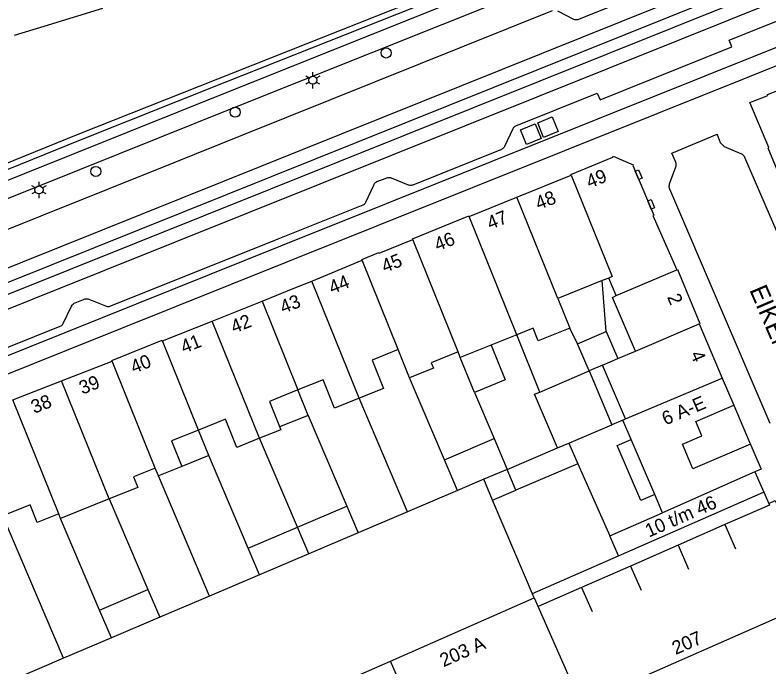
# Model space of a CAD drawing. Extents: x 122462 to 123306, y 485548 to 486417.
# Drawn here: x 123170.2 to 123253.6, y 485703.9 to 485776.1 of the extents above; entities that cross this region are included whole.
import ezdxf

# ---------------------------------------------------------------- set-up
doc = ezdxf.new("R2010")
doc.units = 0
for name, color, linetype in [('B-WE-IE-MEUBILAIR_WEGMEUBILAIR_VERKEERSBORD-S', 7, 'Continuous'), ('Level 1', 7, 'Continuous'), ('Level 11', 7, 'Continuous'), ('Level 17', 7, 'Continuous'), ('Level 19', 7, 'Continuous'), ('Level 2', 7, 'Continuous'), ('Level 22', 7, 'Continuous'), ('Level 37', 7, 'Continuous'), ('Level 4', 7, 'Continuous'), ('Level 40', 7, 'Continuous'), ('Level 42', 7, 'Continuous'), ('Level 50', 7, 'Continuous'), ('Level 53', 7, 'Continuous'), ('N werkgrens', 7, 'Continuous'), ('N-WE-AL-T25', 7, 'Continuous'), ('N-WE-GR-BOOM_DOORWORTELBARE RUIMTE-G', 7, 'Continuous')]:
    doc.layers.add(name, color=color, linetype=linetype)

msp = doc.modelspace()

# ---------------------------------------------------------------- linework, layer by layer
at = {"layer": 'Level 1'}
for p, q in [((123225.679, 485755.91), (123231.672, 485758.367)), ((123220.381, 485753.763), (123225.679, 485755.91)), ((123202.999, 485746.63), (123208.552, 485748.93)), ((123235.117, 485746.677), (123230.2, 485744.694)), ((123235.834, 485746.966), (123235.117, 485746.677)), ((123236.671, 485745.013), (123235.834, 485746.966)), ((123191.977, 485742.209), (123197.49, 485744.42)), ((123230.2, 485744.694), (123231.515, 485741.43)), ((123186.472, 485740.001), (123191.977, 485742.209)), ((123245.831, 485741.891), (123248.365, 485735.898)), ((123232.371, 485739.668), (123235.562, 485741.034)), ((123235.562, 485741.034), (123236.843, 485738.042)), ((123225.651, 485740.684), (123219.411, 485738.169)), ((123233.653, 485736.676), (123232.371, 485739.668)), ((123213.799, 485735.908), (123212.536, 485739.042)), ((123219.411, 485738.169), (123219.164, 485738.782)), ((123236.843, 485738.042), (123238.791, 485738.877)), ((123175.309, 485735.569), (123180.891, 485737.771)), ((123235.143, 485737.314), (123233.653, 485736.676)), ((123237.688, 485731.37), (123235.143, 485737.314)), ((123248.365, 485735.898), (123249.663, 485732.887)), ((123169.91, 485733.469), (123175.309, 485735.569)), ((123237.402, 485731.249), (123237.688, 485731.37)), ((123238.322, 485729.1), (123237.402, 485731.249)), ((123230.162, 485728.164), (123231.424, 485728.702)), ((123231.424, 485728.702), (123232.429, 485726.414)), ((123240.93, 485723.012), (123238.322, 485729.1)), ((123224.595, 485725.792), (123230.162, 485728.164)), ((123186.007, 485725.079), (123185.663, 485725.932)), ((123232.429, 485726.414), (123235.94, 485718.418)), ((123225.574, 485723.493), (123224.595, 485725.792)), ((123251.997, 485725.502), (123253.528, 485722.014)), ((123222.984, 485722.389), (123225.574, 485723.493)), ((123180.571, 485722.518), (123175.197, 485720.352)), ((123241.796, 485720.99), (123240.93, 485723.012)), ((123227.595, 485711.561), (123222.984, 485722.389)), ((123175.197, 485720.352), (123174.996, 485720.85)), ((123235.94, 485718.418), (123241.796, 485720.99)), ((123211.681, 485704.573), (123227.595, 485711.561))]:
    msp.add_line(p, q, dxfattribs=at)
for points in [[(123257.706, 485751.515), (123255.552, 485756.585), (123255.464, 485756.536), (123253.467, 485761.349), (123253.542, 485761.415), (123251.449, 485766.4), (123253.435, 485767.177), (123253.4, 485767.259), (123255.679, 485768.17), (123255.721, 485768.061), (123257.658, 485768.857)], [(123231.672, 485758.367), (123231.64, 485758.439), (123236.27, 485760.345), (123236.309, 485760.439), (123238.529, 485759.479), (123238.497, 485759.401), (123240.809, 485753.939), (123240.72, 485753.902), (123243.35, 485747.872)], [(123214.144, 485751.218), (123214.11, 485751.299), (123220.34, 485753.86), (123220.381, 485753.763)], [(123208.552, 485748.93), (123208.509, 485749.029), (123210.392, 485749.795), (123210.427, 485749.709), (123214.144, 485751.218)], [(123243.35, 485747.872), (123243.439, 485747.91), (123245.929, 485741.939), (123245.831, 485741.891)], [(123197.49, 485744.42), (123201.096, 485745.866), (123202.999, 485746.63)], [(123238.791, 485738.877), (123236.241, 485744.828), (123236.671, 485745.013)], [(123231.515, 485741.43), (123228.034, 485740.028), (123227.473, 485741.419), (123225.651, 485740.684)], [(123180.891, 485737.771), (123180.86, 485737.85), (123186.439, 485740.079), (123186.472, 485740.001)], [(123212.536, 485739.042), (123209.662, 485737.884), (123210.925, 485734.75), (123208.227, 485733.663)], [(123219.164, 485738.782), (123216.2, 485737.588), (123216.447, 485736.975), (123213.799, 485735.908)], [(123208.227, 485733.663), (123205.5, 485732.564), (123204.237, 485735.698), (123201.456, 485734.577)], [(123201.456, 485734.577), (123198.295, 485733.303), (123199.557, 485730.17), (123197.21, 485729.224)], [(123249.663, 485732.887), (123251.085, 485729.59), (123252.714, 485725.812), (123251.997, 485725.502)], [(123197.21, 485729.224), (123194.69, 485728.208), (123193.427, 485731.341), (123190.44, 485730.138)], [(123190.44, 485730.138), (123187.454, 485728.934), (123188.589, 485726.12), (123186.007, 485725.079)], [(123185.663, 485725.932), (123183.25, 485724.959), (123183.722, 485723.787), (123180.571, 485722.518)], [(123174.996, 485720.85), (123172.614, 485719.89), (123171.824, 485721.851), (123168.805, 485720.635)], [(123253.528, 485722.014), (123254.249, 485722.329), (123259.059, 485711.38), (123232.769, 485699.799)], [(123195.968, 485697.128), (123195.767, 485697.586), (123211.681, 485704.573)]]:
    msp.add_lwpolyline(points, dxfattribs=at)
at = {"layer": 'Level 11'}
for p, q in [((123202.59, 485731.763), (123199.428, 485730.489)), ((123191.575, 485727.323), (123188.589, 485726.12))]:
    msp.add_line(p, q, dxfattribs=at)
msp.add_lwpolyline([(123222.834, 485739.549), (123224.393, 485735.682), (123220.969, 485734.302)], dxfattribs=at)
at = {"layer": 'Level 17'}
for points in [[(123306.018, 485793.233), (123281.542, 485783.406), (123199.538, 485750.48), (123092.045, 485707.277), (123051.432, 485690.966), (123010.456, 485674.556), (123010.381, 485674.539), (123010.305, 485674.533), (123010.228, 485674.539)], [(123010.898, 485672.762), (123016.117, 485674.895), (123023.419, 485677.774), (123052.245, 485689.333), (123092.637, 485705.531), (123175.873, 485738.967), (123200.137, 485748.705), (123282.241, 485781.658), (123306.018, 485791.201)], [(123033.303, 485704.161), (123033.55, 485703.559), (123043.093, 485707.707), (123057.871, 485714.13), (123066.598, 485717.662), (123085.628, 485725.382), (123105.659, 485733.482), (123130.669, 485743.462), (123153.548, 485752.612), (123177.379, 485762.272), (123193.406, 485768.641), (123221.969, 485779.992), (123224.294, 485780.909)], [(123224.687, 485779.975), (123193.766, 485767.575), (123058.267, 485713.203)], [(123225.053, 485778.1), (123194.37, 485765.786), (123057.919, 485710.971)], [(123160.734, 485735.839), (123175.162, 485741.631), (123175.243, 485741.676), (123175.318, 485741.731), (123175.386, 485741.795), (123175.445, 485741.867), (123175.495, 485741.946), (123176.401, 485743.865), (123176.458, 485743.959), (123176.528, 485744.044), (123176.609, 485744.118), (123176.7, 485744.18), (123176.799, 485744.228), (123177.723, 485744.603), (123177.818, 485744.634), (123177.916, 485744.654), (123178.016, 485744.662), (123178.116, 485744.659), (123178.214, 485744.644), (123178.311, 485744.618), (123180.176, 485743.873), (123180.271, 485743.845), (123180.369, 485743.828), (123180.468, 485743.823), (123180.567, 485743.83), (123180.665, 485743.849), (123180.759, 485743.88), (123199.262, 485751.297), (123208.659, 485755.063), (123208.733, 485755.102), (123208.802, 485755.151), (123208.863, 485755.208), (123208.916, 485755.274), (123208.959, 485755.346), (123209.838, 485757.255), (123209.872, 485757.336), (123209.916, 485757.412), (123209.971, 485757.48), (123210.035, 485757.54), (123210.107, 485757.591), (123210.185, 485757.631), (123211.197, 485758.027), (123211.288, 485758.065), (123211.383, 485758.089), (123211.48, 485758.1), (123211.578, 485758.096), (123211.675, 485758.079), (123211.768, 485758.047), (123213.635, 485757.29), (123213.729, 485757.261), (123213.827, 485757.243), (123213.925, 485757.238), (123214.024, 485757.246), (123214.12, 485757.265), (123214.214, 485757.297), (123224.012, 485761.237), (123224.093, 485761.284), (123224.169, 485761.341), (123224.236, 485761.406), (123224.295, 485761.479), (123224.345, 485761.559), (123225.247, 485763.501), (123225.294, 485763.577), (123225.351, 485763.646), (123225.416, 485763.708), (123225.488, 485763.76), (123225.567, 485763.803), (123234.556, 485767.424), (123234.896, 485766.699), (123249.453, 485772.543), (123249.162, 485773.293), (123259.373, 485777.381)], [(123230.178, 485776.551), (123231.953, 485775.632), (123232.048, 485775.595), (123232.146, 485775.572), (123232.247, 485775.563), (123232.349, 485775.568), (123232.448, 485775.588), (123232.544, 485775.621), (123236.281, 485777.124)], [(123092.536, 485721.557), (123187.753, 485759.762), (123195.37, 485762.824), (123229.597, 485776.586)], [(123253.68, 485730.849), (123242.577, 485756.785), (123242.55, 485756.905), (123242.535, 485757.028), (123242.533, 485757.151), (123242.543, 485757.275), (123242.565, 485757.396), (123243.26, 485759.28), (123243.283, 485759.395), (123243.291, 485759.512), (123243.285, 485759.629), (123243.264, 485759.744), (123243.229, 485759.856), (123242.81, 485760.784), (123247.817, 485762.883), (123247.832, 485762.866), (123248.178, 485761.97), (123248.27, 485761.844), (123248.371, 485761.727), (123248.483, 485761.619), (123248.603, 485761.52), (123250.507, 485760.727), (123250.599, 485760.673), (123250.683, 485760.607), (123250.756, 485760.528), (123250.816, 485760.44)], [(123250.816, 485760.44), (123250.863, 485760.344), (123254.774, 485751.287)]]:
    msp.add_lwpolyline(points, dxfattribs=at)
at = {"layer": 'Level 19'}
for p, q in [((123235.562, 485741.034), (123235.117, 485746.677)), ((123232.371, 485739.668), (123231.515, 485741.43)), ((123228.206, 485734.343), (123225.651, 485740.684)), ((123228.206, 485734.343), (123233.653, 485736.676)), ((123233.653, 485736.676), (123236.186, 485730.731)), ((123217.658, 485726.85), (123213.799, 485735.908)), ((123220.969, 485734.302), (123223.148, 485729.189)), ((123213.58, 485721.1), (123208.227, 485733.663)), ((123202.59, 485731.763), (123206.875, 485721.705)), ((123237.402, 485731.249), (123236.186, 485730.731)), ((123231.424, 485728.702), (123236.186, 485730.731)), ((123201.406, 485719.375), (123197.21, 485729.224)), ((123195.951, 485717.051), (123191.575, 485727.323)), ((123191.679, 485711.768), (123186.007, 485725.079)), ((123222.984, 485722.389), (123222.004, 485724.688)), ((123219.106, 485723.454), (123213.58, 485721.1)), ((123180.571, 485722.518), (123184.843, 485712.492)), ((123213.58, 485721.1), (123208.124, 485718.775)), ((123175.517, 485704.881), (123168.805, 485720.635)), ((123179.513, 485710.222), (123175.197, 485720.352)), ((123197.2, 485714.12), (123191.679, 485711.768)), ((123191.679, 485711.768), (123186.155, 485709.414)), ((123180.825, 485707.143), (123175.517, 485704.881)), ((123175.517, 485704.881), (123169.952, 485702.51))]:
    msp.add_line(p, q, dxfattribs=at)
for points in [[(123170.104, 485773.85), (123173.366, 485774.829), (123176.624, 485775.822), (123179.877, 485776.83)], [(123230.162, 485728.164), (123227.634, 485734.098), (123228.206, 485734.343)], [(123240.93, 485723.012), (123239.367, 485722.346), (123236.771, 485728.439), (123238.322, 485729.1)]]:
    msp.add_lwpolyline(points, dxfattribs=at)
at = {"layer": 'Level 2'}
for p, q in [((123217.658, 485726.85), (123223.148, 485729.189)), ((123223.148, 485729.189), (123224.595, 485725.792)), ((123219.106, 485723.454), (123217.658, 485726.85)), ((123224.595, 485725.792), (123222.004, 485724.688)), ((123222.004, 485724.688), (123219.106, 485723.454)), ((123201.406, 485719.375), (123206.875, 485721.705)), ((123206.875, 485721.705), (123208.124, 485718.775)), ((123195.951, 485717.051), (123201.406, 485719.375)), ((123202.655, 485716.444), (123201.406, 485719.375)), ((123208.124, 485718.775), (123202.655, 485716.444)), ((123197.2, 485714.12), (123195.951, 485717.051)), ((123202.655, 485716.444), (123197.2, 485714.12)), ((123179.513, 485710.222), (123184.843, 485712.492)), ((123184.843, 485712.492), (123186.155, 485709.414)), ((123180.825, 485707.143), (123179.513, 485710.222)), ((123186.155, 485709.414), (123180.825, 485707.143))]:
    msp.add_line(p, q, dxfattribs=at)
at = {"layer": 'Level 22'}
for p, q in [((123220.969, 485734.302), (123219.411, 485738.169)), ((123202.59, 485731.763), (123201.456, 485734.577)), ((123191.575, 485727.323), (123190.44, 485730.138))]:
    msp.add_line(p, q, dxfattribs=at)
at = {"layer": 'Level 37'}
for points in [[(123052.075, 485699.396), (123242.532, 485775.865), (123306.018, 485801.433)], [(123019.641, 485685.103), (123243.138, 485774.751), (123306.018, 485800.023)], [(123020.175, 485683.723), (123243.938, 485773.446), (123306.018, 485798.415)], [(123051.525, 485700.77), (123241.707, 485777.16)]]:
    msp.add_lwpolyline(points, dxfattribs=at)
at = {"layer": 'Level 4'}
for p, q in [((123230.2, 485744.694), (123225.679, 485755.91)), ((123225.651, 485740.684), (123220.381, 485753.763)), ((123219.164, 485738.782), (123214.144, 485751.218)), ((123212.536, 485739.042), (123208.552, 485748.93)), ((123236.671, 485745.013), (123243.35, 485747.872)), ((123208.227, 485733.663), (123202.999, 485746.63)), ((123197.49, 485744.42), (123201.456, 485734.577)), ((123197.21, 485729.224), (123191.977, 485742.209)), ((123238.791, 485738.877), (123245.831, 485741.891)), ((123190.44, 485730.138), (123186.472, 485740.001)), ((123185.663, 485725.932), (123180.891, 485737.771)), ((123235.143, 485737.314), (123236.843, 485738.042)), ((123237.688, 485731.37), (123248.365, 485735.898)), ((123180.571, 485722.518), (123175.309, 485735.569)), ((123174.996, 485720.85), (123169.91, 485733.469)), ((123232.429, 485726.414), (123225.574, 485723.493)), ((123251.997, 485725.502), (123241.796, 485720.99)), ((123227.595, 485711.561), (123232.769, 485699.799)), ((123216.851, 485692.83), (123211.681, 485704.573))]:
    msp.add_line(p, q, dxfattribs=at)
msp.add_lwpolyline([(123231.672, 485758.367), (123236.215, 485747.119), (123235.834, 485746.966)], dxfattribs=at)
at = {"layer": 'Level 40'}
for points in [[(123239.159, 485757.875), (123238.774, 485758.797), (123239.143, 485758.951), (123239.528, 485758.029), (123239.159, 485757.875)], [(123240.539, 485754.583), (123240.157, 485755.506), (123240.526, 485755.66), (123240.911, 485754.738), (123240.539, 485754.583)]]:
    msp.add_lwpolyline(points, dxfattribs=at)
at = {"layer": 'Level 42'}
for points in [[(123228.63, 485762.523), (123227.972, 485764.129), (123229.578, 485764.787), (123230.236, 485763.181), (123228.63, 485762.523)], [(123226.739, 485761.752), (123226.08, 485763.36), (123227.688, 485764.019), (123228.347, 485762.411), (123226.739, 485761.752)]]:
    msp.add_lwpolyline(points, dxfattribs=at)
at = {"layer": 'Level 50'}
for p, q in [((123202.7, 485769.08), (123202.31, 485769.305)), ((123203.09, 485769.305), (123203.09, 485769.755)), ((123203.869, 485769.305), (123203.479, 485769.08)), ((123202.7, 485768.63), (123202.31, 485768.405)), ((123203.09, 485767.955), (123203.09, 485768.405)), ((123203.869, 485768.405), (123203.479, 485768.63)), ((123172.81, 485757.17), (123172.81, 485757.62)), ((123172.42, 485756.945), (123172.03, 485757.17)), ((123173.589, 485757.17), (123173.199, 485756.945)), ((123172.42, 485756.495), (123172.03, 485756.27)), ((123172.81, 485755.82), (123172.81, 485756.27)), ((123173.589, 485756.27), (123173.199, 485756.495))]:
    msp.add_line(p, q, dxfattribs=at)
for centre in [(123203.09, 485768.855), (123172.81, 485756.72)]:
    msp.add_circle(centre, 0.45, dxfattribs=at)
at = {"layer": 'Level 53'}
for centre in [(123211.214, 485771.875), (123194.51, 485765.329), (123179.1, 485758.766)]:
    msp.add_circle(centre, 0.56, dxfattribs=at)
at = {"layer": 'N werkgrens'}
msp.add_lwpolyline([(123033.303, 485704.161), (123057.616, 485714.728), (123066.354, 485718.264), (123085.384, 485725.984), (123105.417, 485734.085), (123130.428, 485744.066), (123153.305, 485753.215), (123177.137, 485762.875), (123221.73, 485780.596), (123233.121, 485785.089)], dxfattribs=at)
at = {"layer": 'N-WE-AL-T25'}
for p, q in [((123249.663, 485732.887), (123249.664, 485732.887)), ((123236.903, 485716.224), (123252.971, 485723.282)), ((123248.684, 485719.682), (123243.498, 485717.405)), ((123248.684, 485719.682), (123249.859, 485717.008)), ((123236.903, 485716.224), (123235.94, 485718.418)), ((123243.498, 485717.405), (123238.232, 485715.091)), ((123243.498, 485717.405), (123244.674, 485714.729)), ((123227.389, 485712.045), (123236.903, 485716.224)), ((123238.232, 485715.091), (123232.834, 485712.72)), ((123238.232, 485715.091), (123239.407, 485712.415)), ((123232.834, 485712.72), (123228.016, 485710.604)), ((123232.834, 485712.72), (123234.01, 485710.043))]:
    msp.add_line(p, q, dxfattribs=at)
for points in [[(123251.523, 485728.574), (123245.153, 485725.86), (123243.991, 485728.588), (123246.14, 485729.504), (123245.462, 485731.096), (123249.663, 485732.887)], [(123253.528, 485722.014), (123253.603, 485721.843), (123248.684, 485719.682)]]:
    msp.add_lwpolyline(points, dxfattribs=at)

# ---------------------------------------------------------------- texts
at = {"layer": 'B-WE-IE-MEUBILAIR_WEGMEUBILAIR_VERKEERSBORD-S'}
for s, rotation, p in [('49', 21.76838, (123233.702, 485756.87)), ('48', 21.76838, (123228.075, 485754.476)), ('47', 21.76838, (123222.722, 485752.288)), ('46', 21.76838, (123216.898, 485749.907)), ('45', 21.76838, (123211.055, 485747.52)), ('44', 21.76838, (123205.229, 485745.157)), ('43', 21.76838, (123199.826, 485742.992)), ('2', 292.6367, (123242.271, 485744.871)), ('42', 21.76838, (123194.381, 485740.81)), ('41', 21.76838, (123188.837, 485738.588)), ('40', 21.76838, (123183.291, 485736.365)), ('4', 293.23745, (123244.823, 485738.539)), ('39', 21.76838, (123177.6, 485734.044)), ('38', 21.76838, (123172.282, 485731.928)), ('6 A-E', 23.08768, (123242.112, 485730.639)), ('10 t/m 46', 23.71101, (123240.272, 485718.228)), ('207', 23.7577, (123243.241, 485705.237)), ('203 A', 23.76108, (123217.555, 485703.884))]:
    msp.add_text(s, height=1.5, rotation=rotation, dxfattribs=at).set_placement(p)
at = {"layer": 'N-WE-GR-BOOM_DOORWORTELBARE RUIMTE-G'}
msp.add_text('EIKENWEG', height=2, rotation=293.19633, dxfattribs=at).set_placement((123251.365, 485745.658))

doc.saveas('drawing.dxf')
